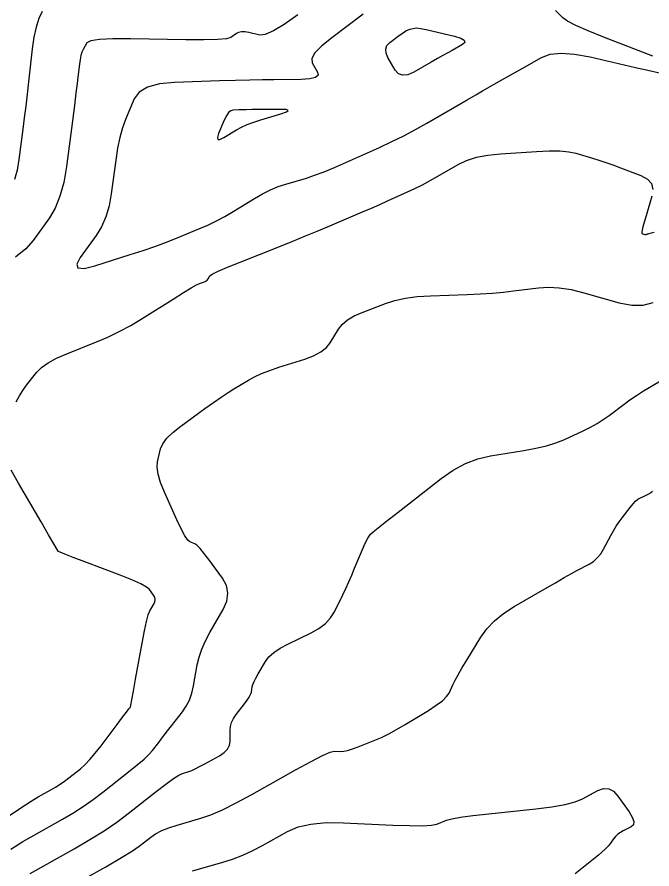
# Model space of a CAD drawing. Extents: x 2082232 to 2083549, y 592624 to 593832.
# Drawn here: x 2082414.3 to 2082457.3, y 592834.4 to 592892.1 of the extents above; entities that cross this region are included whole.
import ezdxf

# ---------------------------------------------------------------- set-up
doc = ezdxf.new("R2010")
doc.units = 0
doc.layers.add('DT_X_Contour_Major', color=7, linetype='Continuous')
doc.layers.add('DT_X_Contour_Minor', color=7, linetype='Continuous')

msp = doc.modelspace()

# ---------------------------------------------------------------- linework, layer by layer
at = {"layer": 'DT_X_Contour_Major'}
msp.add_lwpolyline([(2082415.192, 592834.067), (2082418.168, 592835.736), (2082419.234, 592836.354), (2082420.2, 592836.957), (2082421.066, 592837.544), (2082421.831, 592838.116), (2082423.74, 592839.619), (2082424.387, 592840.118), (2082424.897, 592840.488), (2082425.269, 592840.729), (2082425.504, 592840.842), (2082425.947, 592840.969), (2082426.138, 592841.037), (2082426.381, 592841.145), (2082426.675, 592841.294), (2082427.021, 592841.482), (2082428.01, 592842.038), (2082428.335, 592842.255), (2082428.566, 592842.489), (2082428.703, 592842.739), (2082428.748, 592843.007), (2082428.741, 592843.744), (2082428.765, 592844.019), (2082428.842, 592844.291), (2082428.971, 592844.562), (2082429.154, 592844.829), (2082429.71, 592845.54), (2082429.895, 592845.79), (2082430.035, 592846.007), (2082430.128, 592846.191), (2082430.175, 592846.341), (2082430.239, 592846.698), (2082430.282, 592846.854), (2082430.365, 592847.055), (2082430.486, 592847.299), (2082430.647, 592847.587), (2082431.127, 592848.415), (2082431.357, 592848.722), (2082431.689, 592849.022), (2082432.122, 592849.315), (2082432.656, 592849.601), (2082434.214, 592850.354), (2082434.751, 592850.655), (2082435.195, 592850.993), (2082435.545, 592851.369), (2082435.801, 592851.781), (2082436.359, 592852.931), (2082436.566, 592853.368), (2082436.771, 592853.814), (2082436.972, 592854.271), (2082437.169, 592854.738), (2082437.692, 592855.998), (2082437.884, 592856.428), (2082438.07, 592856.774), (2082438.25, 592857.034), (2082438.423, 592857.21), (2082438.875, 592857.566), (2082439.125, 592857.763), (2082439.537, 592858.085), (2082440.11, 592858.532), (2082440.846, 592859.106), (2082443.021, 592860.802), (2082443.842, 592861.375), (2082444.671, 592861.824), (2082445.511, 592862.147), (2082446.359, 592862.346), (2082448.634, 592862.709), (2082449.442, 592862.857), (2082450.161, 592863.028), (2082450.79, 592863.223), (2082451.329, 592863.44), (2082452.648, 592864.051), (2082453.129, 592864.288), (2082453.58, 592864.538), (2082454.003, 592864.804), (2082454.396, 592865.083), (2082455.408, 592865.848), (2082455.808, 592866.139), (2082456.25, 592866.44), (2082456.734, 592866.75), (2082457.26, 592867.069), (2082458.718, 592867.931)], dxfattribs=at)
at = {"layer": 'DT_X_Contour_Minor'}
for points in [[(2082416.011, 592892.44), (2082415.788, 592891.964), (2082415.602, 592891.384), (2082415.453, 592890.701), (2082415.34, 592889.914), (2082415.09, 592887.677), (2082414.995, 592886.848), (2082414.899, 592886.035), (2082414.801, 592885.24), (2082414.701, 592884.463), (2082414.433, 592882.413), (2082414.311, 592881.692), (2082414.144, 592881.068)], [(2082433.315, 592892.223), (2082432.4, 592891.571), (2082431.667, 592891.123), (2082431.114, 592890.881), (2082430.743, 592890.843), (2082429.996, 592891.015), (2082429.733, 592891.059), (2082429.506, 592891.061), (2082429.314, 592891.023), (2082429.159, 592890.944), (2082428.791, 592890.677), (2082428.496, 592890.592), (2082427.888, 592890.539), (2082426.966, 592890.518), (2082425.731, 592890.527), (2082422.019, 592890.595), (2082420.789, 592890.597), (2082419.884, 592890.55), (2082419.303, 592890.456), (2082419.046, 592890.313), (2082418.793, 592889.87), (2082418.706, 592889.683), (2082418.633, 592889.456), (2082418.574, 592889.188), (2082418.53, 592888.88), (2082418.432, 592888.003), (2082418.381, 592887.571), (2082418.301, 592886.931), (2082418.193, 592886.085), (2082418.056, 592885.032), (2082417.653, 592881.947), (2082417.469, 592880.863), (2082417.218, 592879.923), (2082416.901, 592879.127), (2082416.518, 592878.475), (2082415.407, 592876.93), (2082414.898, 592876.356), (2082414.202, 592875.794)], [(2082437.755, 592892.268), (2082435.615, 592890.662), (2082434.93, 592890.104), (2082434.48, 592889.637), (2082434.267, 592889.261), (2082434.289, 592888.974), (2082434.663, 592888.331), (2082434.699, 592888.119), (2082434.525, 592887.967), (2082434.142, 592887.873), (2082433.55, 592887.838), (2082431.691, 592887.824), (2082430.939, 592887.815), (2082430.076, 592887.798), (2082429.102, 592887.773), (2082428.017, 592887.74), (2082424.975, 592887.642), (2082423.95, 592887.545), (2082423.153, 592887.325), (2082422.587, 592886.984), (2082422.25, 592886.522), (2082421.657, 592885.125), (2082421.448, 592884.56), (2082421.267, 592883.913), (2082421.114, 592883.184), (2082420.989, 592882.372), (2082420.692, 592880.098), (2082420.544, 592879.281), (2082420.323, 592878.538), (2082420.029, 592877.868), (2082419.663, 592877.271), (2082418.588, 592875.776), (2082418.348, 592875.321), (2082418.433, 592875.077), (2082418.845, 592875.044), (2082419.581, 592875.222), (2082421.98, 592875.978), (2082422.844, 592876.257), (2082423.634, 592876.529), (2082424.352, 592876.792), (2082424.998, 592877.047), (2082426.621, 592877.718), (2082427.223, 592877.98), (2082427.808, 592878.262), (2082428.379, 592878.565), (2082428.934, 592878.888), (2082430.393, 592879.779), (2082430.937, 592880.09), (2082431.473, 592880.357), (2082432.001, 592880.578), (2082432.521, 592880.754), (2082433.9, 592881.164), (2082434.457, 592881.346), (2082435.095, 592881.584), (2082435.815, 592881.879), (2082436.615, 592882.23), (2082438.858, 592883.24), (2082439.69, 592883.627), (2082440.5, 592884.029), (2082441.291, 592884.447), (2082442.061, 592884.881), (2082444.088, 592886.059), (2082444.789, 592886.465), (2082445.371, 592886.802), (2082445.834, 592887.069), (2082446.179, 592887.266), (2082446.94, 592887.697)], [(2082457.362, 592889.418), (2082454.086, 592890.688), (2082452.988, 592891.127), (2082452.151, 592891.495), (2082451.574, 592891.789), (2082451.259, 592892.011), (2082450.765, 592892.506)], [(2082441.174, 592888.34), (2082440.763, 592888.16), (2082440.417, 592888.123), (2082440.135, 592888.227), (2082439.918, 592888.474), (2082439.426, 592889.322), (2082439.295, 592889.623), (2082439.273, 592889.892), (2082439.359, 592890.128), (2082439.554, 592890.331), (2082440.217, 592890.829), (2082440.448, 592890.996), (2082440.644, 592891.122), (2082440.804, 592891.208), (2082440.928, 592891.253), (2082441.211, 592891.32), (2082441.371, 592891.326), (2082441.638, 592891.293), (2082442.012, 592891.221), (2082442.494, 592891.11), (2082443.92, 592890.764), (2082444.355, 592890.632), (2082444.591, 592890.495), (2082444.628, 592890.353), (2082444.465, 592890.207), (2082443.766, 592889.81), (2082443.481, 592889.649), (2082443.151, 592889.461), (2082442.776, 592889.249), (2082442.355, 592889.01), (2082441.174, 592888.34)], [(2082446.94, 592887.697), (2082448.502, 592888.582), (2082449.823, 592889.332), (2082450.401, 592889.544), (2082451.143, 592889.621), (2082452.049, 592889.561), (2082453.12, 592889.364), (2082456.193, 592888.658), (2082457.219, 592888.422), (2082457.992, 592888.241)], [(2082432.173, 592885.513), (2082432.552, 592885.645), (2082432.67, 592885.738), (2082432.528, 592885.793), (2082432.126, 592885.808), (2082430.706, 592885.797), (2082430.221, 592885.793), (2082429.831, 592885.789), (2082429.536, 592885.784), (2082429.336, 592885.78), (2082428.931, 592885.766), (2082428.78, 592885.72), (2082428.631, 592885.591), (2082428.484, 592885.378), (2082428.34, 592885.082), (2082427.958, 592884.183), (2082427.873, 592883.913), (2082427.903, 592883.775), (2082428.049, 592883.77), (2082428.31, 592883.898), (2082429.161, 592884.417), (2082429.504, 592884.607), (2082429.894, 592884.785), (2082430.332, 592884.953), (2082430.817, 592885.11), (2082432.173, 592885.513)], [(2082414.257, 592865.999), (2082414.474, 592866.403), (2082414.707, 592866.778), (2082414.957, 592867.122), (2082415.645, 592868.003), (2082415.966, 592868.33), (2082416.411, 592868.649), (2082416.982, 592868.961), (2082417.678, 592869.265), (2082419.701, 592870.068), (2082420.462, 592870.392), (2082421.23, 592870.765), (2082422.005, 592871.185), (2082422.785, 592871.653), (2082424.876, 592872.965), (2082425.575, 592873.399), (2082426.105, 592873.719), (2082426.465, 592873.925), (2082426.656, 592874.015), (2082426.939, 592874.105), (2082427.037, 592874.144), (2082427.121, 592874.194), (2082427.19, 592874.255), (2082427.244, 592874.327), (2082427.368, 592874.533), (2082427.531, 592874.649), (2082427.929, 592874.844), (2082428.56, 592875.117), (2082429.426, 592875.469), (2082432.047, 592876.512), (2082432.989, 592876.889), (2082433.849, 592877.238), (2082434.627, 592877.559), (2082435.324, 592877.852), (2082437.072, 592878.598), (2082437.709, 592878.871), (2082438.308, 592879.131), (2082438.87, 592879.378), (2082439.394, 592879.612), (2082440.742, 592880.219), (2082441.249, 592880.456), (2082441.76, 592880.711), (2082442.274, 592880.985), (2082442.792, 592881.278), (2082444.176, 592882.082), (2082444.745, 592882.354), (2082445.413, 592882.566), (2082446.179, 592882.717), (2082447.045, 592882.808), (2082449.484, 592882.97), (2082450.337, 592883.008), (2082451.066, 592882.999), (2082451.672, 592882.944), (2082452.154, 592882.841), (2082453.275, 592882.507), (2082453.708, 592882.372), (2082454.166, 592882.219), (2082454.65, 592882.048), (2082455.16, 592881.858), (2082456.553, 592881.328), (2082456.992, 592881.092), (2082457.263, 592880.781), (2082457.367, 592880.396)], [(2082457.303, 592879.935), (2082456.911, 592878.608), (2082456.782, 592878.169), (2082456.689, 592877.846), (2082456.633, 592877.639), (2082456.613, 592877.549), (2082456.608, 592877.463), (2082456.612, 592877.433), (2082456.627, 592877.409), (2082456.654, 592877.389), (2082456.692, 592877.374), (2082456.808, 592877.341), (2082456.847, 592877.332), (2082456.879, 592877.327), (2082456.902, 592877.329), (2082456.918, 592877.335), (2082456.948, 592877.359), (2082456.966, 592877.369), (2082456.998, 592877.38), (2082457.042, 592877.392), (2082457.1, 592877.406), (2082457.271, 592877.443), (2082457.461, 592877.504)], [(2082413.884, 592835.705), (2082414.71, 592836.216), (2082415.464, 592836.654), (2082417.381, 592837.73), (2082418.091, 592838.146), (2082418.785, 592838.591), (2082419.463, 592839.064), (2082420.123, 592839.564), (2082421.864, 592840.934), (2082422.454, 592841.41), (2082422.921, 592841.809), (2082423.264, 592842.132), (2082423.482, 592842.379), (2082423.901, 592842.934), (2082424.073, 592843.161), (2082424.275, 592843.425), (2082424.508, 592843.725), (2082424.771, 592844.062), (2082425.513, 592845.011), (2082425.768, 592845.388), (2082425.977, 592845.807), (2082426.141, 592846.27), (2082426.258, 592846.776), (2082426.509, 592848.182), (2082426.634, 592848.715), (2082426.818, 592849.261), (2082427.063, 592849.82), (2082427.368, 592850.391), (2082428.262, 592851.932), (2082428.511, 592852.497), (2082428.588, 592853.039), (2082428.494, 592853.557), (2082428.228, 592854.05), (2082427.291, 592855.334), (2082426.968, 592855.761), (2082426.702, 592856.08), (2082426.493, 592856.29), (2082426.341, 592856.391), (2082426.012, 592856.516), (2082425.865, 592856.645), (2082425.669, 592856.938), (2082425.426, 592857.395), (2082425.134, 592858.016), (2082424.293, 592859.889), (2082424.027, 592860.545), (2082423.859, 592861.107), (2082423.79, 592861.576), (2082423.819, 592861.951), (2082424.029, 592862.826), (2082424.174, 592863.168), (2082424.452, 592863.539), (2082424.863, 592863.938), (2082425.406, 592864.367), (2082427.033, 592865.546), (2082427.614, 592865.962), (2082428.134, 592866.322), (2082428.595, 592866.628), (2082428.996, 592866.88), (2082429.987, 592867.478), (2082430.394, 592867.7), (2082430.872, 592867.918), (2082431.421, 592868.132), (2082432.041, 592868.342), (2082433.79, 592868.896), (2082434.39, 592869.121), (2082434.878, 592869.38), (2082435.254, 592869.674), (2082435.517, 592870.002), (2082436.071, 592870.923), (2082436.326, 592871.253), (2082436.679, 592871.554), (2082437.127, 592871.824), (2082437.672, 592872.065), (2082439.255, 592872.667), (2082439.89, 592872.869), (2082440.61, 592873.023), (2082441.413, 592873.129), (2082442.301, 592873.188), (2082444.78, 592873.281), (2082445.673, 592873.322), (2082446.494, 592873.375), (2082447.242, 592873.439), (2082447.917, 592873.516), (2082449.62, 592873.736), (2082450.291, 592873.777), (2082451.027, 592873.734), (2082451.828, 592873.606), (2082452.693, 592873.395), (2082455.086, 592872.72), (2082455.94, 592872.553), (2082456.706, 592872.559), (2082457.385, 592872.736)], [(2082413.457, 592837.753), (2082414.509, 592838.46), (2082415.269, 592838.956), (2082415.737, 592839.242), (2082416.594, 592839.723), (2082416.911, 592839.909), (2082417.222, 592840.108), (2082417.525, 592840.319), (2082417.82, 592840.543), (2082418.598, 592841.156), (2082418.905, 592841.425), (2082419.241, 592841.773), (2082419.607, 592842.2), (2082420.002, 592842.705), (2082421.096, 592844.159), (2082421.457, 592844.638), (2082421.718, 592844.985), (2082421.881, 592845.201), (2082421.945, 592845.285), (2082421.983, 592845.334), (2082422.016, 592845.465), (2082422.087, 592845.821), (2082422.195, 592846.403), (2082422.341, 592847.211), (2082422.78, 592849.665), (2082422.936, 592850.491), (2082423.076, 592851.13), (2082423.199, 592851.581), (2082423.306, 592851.844), (2082423.568, 592852.296), (2082423.641, 592852.462), (2082423.664, 592852.621), (2082423.636, 592852.772), (2082423.558, 592852.917), (2082423.283, 592853.294), (2082423.081, 592853.46), (2082422.681, 592853.677), (2082422.083, 592853.943), (2082421.287, 592854.26), (2082418.9, 592855.172), (2082418.116, 592855.471), (2082417.556, 592855.687), (2082417.219, 592855.819), (2082417.105, 592855.866), (2082417.098, 592855.88), (2082417.025, 592856.008), (2082416.808, 592856.382), (2082416.449, 592857.002), (2082415.947, 592857.867), (2082414.419, 592860.502), (2082413.915, 592861.385)], [(2082418.955, 592833.743), (2082420.316, 592834.515), (2082421.373, 592835.133), (2082422.125, 592835.596), (2082422.572, 592835.906), (2082423.36, 592836.526), (2082423.693, 592836.751), (2082424.104, 592836.962), (2082424.591, 592837.157), (2082425.154, 592837.338), (2082426.759, 592837.801), (2082427.427, 592838.031), (2082428.225, 592838.377), (2082429.154, 592838.837), (2082430.213, 592839.412), (2082433.214, 592841.097), (2082434.219, 592841.649), (2082434.983, 592842.041), (2082435.508, 592842.273), (2082435.792, 592842.345), (2082436.23, 592842.324), (2082436.427, 592842.338), (2082436.689, 592842.396), (2082437.016, 592842.497), (2082437.409, 592842.642), (2082438.544, 592843.086), (2082438.99, 592843.277), (2082439.479, 592843.517), (2082440.01, 592843.805), (2082440.582, 592844.142), (2082442.165, 592845.105), (2082442.697, 592845.449), (2082443.107, 592845.759), (2082443.394, 592846.035), (2082443.559, 592846.277), (2082443.835, 592846.876), (2082443.971, 592847.145), (2082444.169, 592847.506), (2082444.431, 592847.957), (2082444.755, 592848.498), (2082445.705, 592850.063), (2082446.114, 592850.633), (2082446.628, 592851.169), (2082447.247, 592851.67), (2082447.971, 592852.138), (2082450.041, 592853.34), (2082450.759, 592853.756), (2082451.361, 592854.099), (2082451.846, 592854.371), (2082452.215, 592854.571), (2082453.042, 592855.009), (2082453.336, 592855.196), (2082453.598, 592855.428), (2082453.828, 592855.705), (2082454.025, 592856.026), (2082454.508, 592856.944), (2082454.692, 592857.278), (2082454.882, 592857.591), (2082455.078, 592857.883), (2082455.279, 592858.154), (2082455.825, 592858.85), (2082456.02, 592859.085), (2082456.195, 592859.27), (2082456.351, 592859.405), (2082456.488, 592859.489), (2082456.827, 592859.646), (2082456.955, 592859.71), (2082457.083, 592859.784), (2082457.213, 592859.868), (2082457.344, 592859.962)], [(2082426.194, 592834.235), (2082428.168, 592834.804), (2082428.895, 592835.035), (2082429.597, 592835.303), (2082430.273, 592835.607), (2082430.924, 592835.947), (2082432.625, 592836.903), (2082433.34, 592837.209), (2082434.209, 592837.41), (2082435.232, 592837.507), (2082436.409, 592837.499), (2082439.753, 592837.339), (2082440.88, 592837.298), (2082441.755, 592837.296), (2082442.375, 592837.332), (2082442.743, 592837.407), (2082443.386, 592837.659), (2082443.746, 592837.757), (2082444.344, 592837.863), (2082445.18, 592837.977), (2082446.254, 592838.098), (2082449.435, 592838.433), (2082450.528, 592838.569), (2082451.42, 592838.727), (2082452.111, 592838.907), (2082452.602, 592839.109), (2082453.642, 592839.676), (2082454.019, 592839.812), (2082454.37, 592839.795), (2082454.693, 592839.624), (2082454.99, 592839.299), (2082455.747, 592838.229), (2082455.97, 592837.865), (2082456.07, 592837.577), (2082456.048, 592837.363), (2082455.903, 592837.224), (2082455.355, 592836.954), (2082455.159, 592836.844), (2082454.985, 592836.717), (2082454.831, 592836.573), (2082454.697, 592836.412), (2082454.37, 592835.96), (2082454.136, 592835.713), (2082453.682, 592835.309), (2082453.006, 592834.75), (2082452.108, 592834.035)]]:
    msp.add_lwpolyline(points, dxfattribs=at)

doc.saveas('drawing.dxf')
